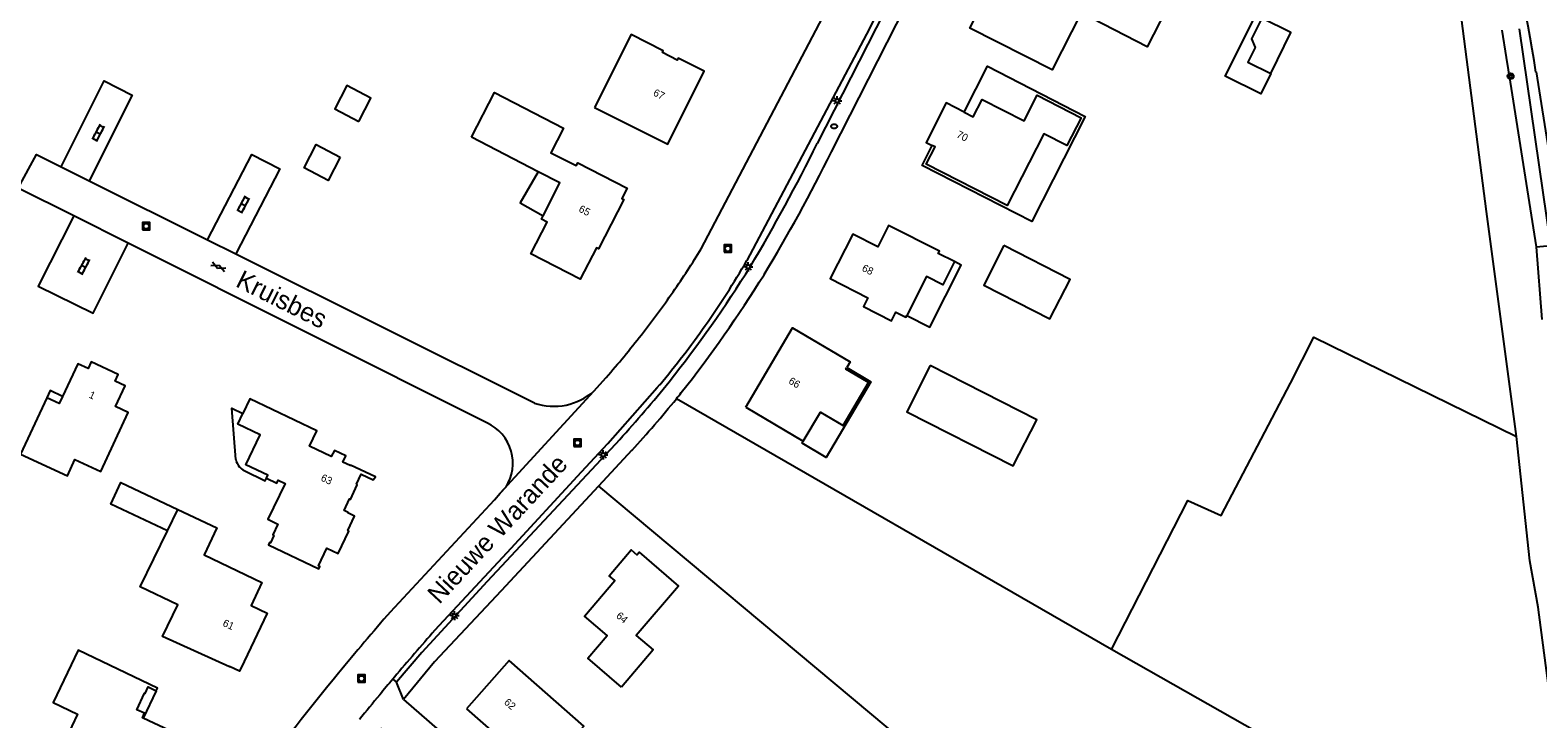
# Model space of a CAD drawing. Extents: x 136000 to 138005, y 398500 to 400500.
# Drawn here: x 137012.6 to 137215.7, y 400118.7 to 400211.5 of the extents above; entities that cross this region are included whole.
import ezdxf

# ---------------------------------------------------------------- set-up
doc = ezdxf.new("R2010")
doc.units = 0
for name, color, linetype in [('gg-anno-huisnummerreeks BGT', 7, 'Continuous'), ('gg-anno-openbare ruimte label', 7, 'Continuous'), ('gg-bbg-bijgebouw', 7, 'Continuous'), ('gg-bbg-hoofdgebouw', 7, 'Continuous'), ('gg-bbg-luifel en loopbrug', 7, 'Continuous'), ('gg-bbg-onder overbouw', 7, 'Continuous'), ('gg-bbg-pand overbouw', 7, 'Continuous'), ('gg-knt-bronhoudergrens', 7, 'Continuous'), ('gg-knt-verharding', 7, 'Continuous'), ('gg-knt-verharding nz', 7, 'Continuous'), ('gg-kntw-bovenkant insteek waterloop', 7, 'Continuous'), ('gt-grn-groengrens', 7, 'Continuous'), ('gt-grn-weggrens', 7, 'Continuous'), ('gt-symb-boom', 7, 'Continuous'), ('gt-symb-brandkraan', 7, 'Continuous'), ('gt-symb-gesloten verharding', 7, 'Continuous'), ('gt-symb-klinker verharding', 7, 'Continuous'), ('gt-symb-lichtmast', 7, 'Continuous'), ('gt-symb-rioolschacht', 7, 'Continuous')]:
    doc.layers.add(name, color=color, linetype=linetype)

# ---------------------------------------------------------------- blocks, each defined once
blk = doc.blocks.new('gt0-BOOM')
at = {"layer": 'gt-symb-boom'}
for radius in [0.4, 0.2]:
    blk.add_circle((0, 0), radius, dxfattribs=at)
blk = doc.blocks.new('gt0-LMAST')
at = {"layer": 'gt-symb-lichtmast'}
for p, q in [((-0.18, 0.17), (-0.45, 0.44)), ((-0.01, 0.25), (-0.01, 0.62)), ((0.17, 0.17), (0.44, 0.44)), ((-0.26, 0), (-0.63, 0)), ((-0.18, -0.18), (-0.45, -0.45)), ((-0.01, -0.25), (-0.01, -0.63)), ((0.44, -0.45), (0.17, -0.18)), ((0.24, 0), (0.62, 0))]:
    blk.add_line(p, q, dxfattribs=at)
blk.add_circle((-0.01, 0), 0.25, dxfattribs=at)
blk = doc.blocks.new('gt0-RS')
at = {"layer": 'gt-symb-rioolschacht'}
blk.add_lwpolyline([(-0.5, -0.5), (0.5, -0.5), (0.5, 0.5), (-0.5, 0.5)], close=True, dxfattribs=at)
blk.add_circle((0, 0), 0.375, dxfattribs=at)
blk = doc.blocks.new('gt0-BR')
at = {"layer": 'gt-symb-brandkraan'}
for centre, radius, start, end in [((-0.24, 0), 0.206, 107.5669, 252.4331), ((0.6, -2.66), 3, 106.892, 107.5669), ((0, -0.69), 0.938, 73.108, 106.892), ((-0.6, -2.66), 3, 72.4331, 73.108), ((0.24, 0), 0.206, 287.567, 72.4331), ((0.6, 2.66), 3, 252.4331, 253.108), ((0, 0.69), 0.938, 253.108, 286.8921), ((-0.6, 2.66), 3, 286.8921, 287.567)]:
    blk.add_arc(centre, radius, start, end, dxfattribs=at)
blk = doc.blocks.new('gt0-GESVH1')
at = {"layer": 'gt-symb-gesloten verharding'}
for p, q in [((-0.99, -0.26), (0.01, 0.24)), ((0.01, -0.26), (-0.99, 0.24)), ((0.01, 0.24), (1.01, -0.26)), ((1.01, 0.24), (0.01, -0.26))]:
    blk.add_line(p, q, dxfattribs=at)
blk = doc.blocks.new('gt0-KL1')
at = {"layer": 'gt-symb-klinker verharding'}
for p, q in [((-1.15, 0.3), (1.15, 0.3)), ((-1, -0.3), (-1, 0.3)), ((-0.5, 0.3), (-0.5, 0.45)), ((0, -0.3), (0, 0.3)), ((0.5, 0.3), (0.5, 0.45)), ((1, -0.3), (1, 0.3)), ((-1.15, -0.3), (1.15, -0.3)), ((-0.5, -0.45), (-0.5, -0.3)), ((0.5, -0.45), (0.5, -0.3))]:
    blk.add_line(p, q, dxfattribs=at)

msp = doc.modelspace()

# ---------------------------------------------------------------- linework, layer by layer
at = {"layer": 'gg-bbg-bijgebouw'}
for points in [[(137178.5, 400213.07), (137177.13, 400210.29), (137177.62, 400209.12), (137176.65, 400207.14), (137179.71, 400205.63)], [(137179.71, 400205.63), (137182.42, 400211.14), (137178.5, 400213.07)], [(137056.86, 400199.17), (137058.5, 400202.31), (137055.26, 400204), (137053.62, 400200.85), (137056.86, 400199.17)], [(137054.36, 400194.37), (137052.74, 400191.24), (137049.49, 400192.91), (137051.12, 400196.05), (137054.36, 400194.37)], [(137143.78, 400182.45), (137141.06, 400177.12), (137149.97, 400172.6), (137152.68, 400177.91), (137143.78, 400182.45)], [(137133.86, 400166.31), (137130.7, 400160.09), (137145.04, 400152.79), (137148.2, 400159.02), (137133.86, 400166.31)]]:
    msp.add_lwpolyline(points, dxfattribs=at)
at = {"layer": 'gg-bbg-hoofdgebouw'}
for p, q in [((137081.04, 400192.41), (137072.05, 400197.05)), ((137108.99, 400160.69), (137116.72, 400156.11)), ((137031.08, 400144.08), (137032.48, 400146.94))]:
    msp.add_line(p, q, dxfattribs=at)
for points in [[(137166.53, 400216), (137163.08, 400209.24), (137154.2, 400213.81), (137150.27, 400206.1), (137139.17, 400211.75), (137143.29, 400219.84), (137145.83, 400218.52)], [(137088.64, 400201.03), (137098.49, 400196.11), (137103.38, 400205.96), (137099.9, 400207.7), (137099.77, 400207.44), (137097.76, 400208.44), (137097.88, 400208.7), (137093.55, 400210.86), (137088.64, 400201.03)], [(137072.05, 400197.05), (137075.16, 400203.08), (137084.44, 400198.29), (137082.74, 400194.96), (137086.17, 400193.23), (137086.37, 400193.61), (137093.01, 400190.19), (137092.31, 400188.82), (137092.58, 400188.67), (137089.18, 400182.03), (137088.88, 400182.18), (137086.68, 400177.93), (137080.04, 400181.36), (137082.23, 400185.61), (137081.47, 400186.02), (137081.69, 400186.45)], [(137138.4, 400200.44), (137136.01, 400201.67), (137133.29, 400196.36), (137134.12, 400195.93)], [(137138.4, 400200.44), (137139.64, 400199.81), (137140.83, 400202.14), (137146.48, 400199.26), (137148.23, 400202.7), (137154.17, 400199.67), (137152.26, 400195.93), (137149.14, 400197.52), (137144.19, 400187.87), (137133.32, 400193.42), (137134.49, 400195.74), (137134.12, 400195.93)], [(137081.69, 400186.45), (137083.97, 400190.9), (137081.04, 400192.41)], [(137137.1, 400180.3), (137134.92, 400181.4), (137135.08, 400181.71), (137128.24, 400185.15), (137126.81, 400182.31), (137123.4, 400184), (137120.39, 400178.01), (137125.46, 400175.41), (137124.87, 400174.28), (137128.63, 400172.35), (137129.22, 400173.5), (137130.56, 400172.82), (137130.68, 400173.04)], [(137137.1, 400180.3), (137135.54, 400177.17), (137133.33, 400178.28), (137130.68, 400173.04)], [(137108.99, 400160.69), (137115.31, 400171.38), (137123.05, 400166.81), (137122.6, 400166.05)], [(137014.84, 400161.98), (137011.28, 400154.4), (137017.61, 400151.45), (137018.63, 400153.65), (137022.1, 400152.04), (137025.82, 400159.97), (137024.08, 400160.79), (137025.42, 400163.56), (137024.06, 400164.22), (137024.47, 400165.12), (137020.84, 400166.79), (137020.41, 400165.9), (137019, 400166.55), (137016.96, 400162.16)], [(137116.72, 400156.11), (137119.06, 400160.05), (137122.11, 400158.25), (137125.52, 400164.03), (137122.47, 400165.83), (137122.6, 400166.05)], [(137016.96, 400162.16), (137016.51, 400161.2), (137014.84, 400161.98)], [(137044.42, 400151.16), (137045.83, 400150.48), (137046.03, 400150.89), (137046.94, 400150.45), (137044.62, 400145.63), (137045.98, 400144.96), (137045.28, 400143.5), (137045.41, 400143.44), (137044.96, 400142.46), (137044.84, 400142.51), (137044.69, 400142.18), (137051.49, 400138.95), (137051.63, 400139.25), (137051.43, 400139.33), (137052.58, 400141.73), (137054.07, 400141.01), (137055.51, 400144.03), (137055.39, 400144.09), (137056.31, 400146.03), (137055.41, 400146.46), (137055.45, 400146.53), (137054.89, 400146.79), (137055.63, 400148.35), (137055.74, 400148.29), (137056.67, 400150.27), (137056.56, 400150.32), (137057.21, 400151.68), (137058.79, 400150.93), (137059.1, 400151.33), (137055.74, 400152.92), (137055.71, 400152.85), (137054.73, 400153.32), (137055.12, 400154.14), (137053.58, 400154.89), (137053.17, 400154.05), (137050.23, 400155.45), (137051.21, 400157.53), (137042.19, 400161.84), (137041.25, 400159.86)], [(137032.48, 400146.94), (137037.74, 400144.45), (137036.03, 400140.83), (137043.82, 400137.12), (137042.36, 400134.01), (137044.52, 400132.98), (137041.44, 400126.47), (137041.41, 400126.48), (137040.79, 400125.16), (137039.46, 400125.79), (137039.45, 400125.76), (137030.45, 400129.84), (137032.48, 400134.11), (137027.4, 400136.52), (137031.08, 400144.08)], [(137092.27, 400123.02), (137087.71, 400126.91), (137090.32, 400129.96), (137087.28, 400132.55), (137091.36, 400137.35), (137090.61, 400137.99), (137093.58, 400141.48), (137094.34, 400140.83), (137094.63, 400141.17), (137099.93, 400136.63), (137094.25, 400129.98), (137096.52, 400128.03), (137092.27, 400123.02)], [(137029.58, 400122.54), (137029.75, 400122.87), (137019.07, 400127.98), (137015.7, 400120.94), (137018.99, 400119.36), (137016.67, 400114.52), (137029.62, 400108.33), (137033.46, 400116.17), (137027.84, 400118.84)], [(137071.38, 400120.09), (137076.15, 400115.9), (137075.24, 400114.89), (137078.64, 400111.88), (137079.54, 400112.9), (137081.45, 400111.24), (137087.19, 400117.75), (137077.13, 400126.62), (137071.38, 400120.09)], [(137027.84, 400118.84), (137027.73, 400118.9), (137028.01, 400119.49), (137026.97, 400119.98), (137028.02, 400122.19), (137028.08, 400122.17), (137028.5, 400123.06), (137029.58, 400122.54)]]:
    msp.add_lwpolyline(points, dxfattribs=at)
at = {"layer": 'gg-bbg-luifel en loopbrug'}
msp.add_line((137029.58, 400122.54), (137027.84, 400118.84), dxfattribs=at)
for points in [[(137179.71, 400205.63), (137178.37, 400202.9), (137173.59, 400205.26), (137177.69, 400213.47), (137178.5, 400213.07)], [(137138.4, 400200.44), (137141.54, 400206.61), (137154.73, 400199.83), (137147.52, 400185.69), (137132.75, 400193.23), (137134.12, 400195.93)], [(137081.04, 400192.41), (137078.63, 400188.2), (137081.69, 400186.45)], [(137130.68, 400173.04), (137133.8, 400171.47), (137138.02, 400179.84), (137137.1, 400180.3)], [(137122.6, 400166.05), (137125.86, 400164.11), (137119.83, 400153.94), (137116.58, 400155.88), (137116.72, 400156.11)], [(137016.96, 400162.16), (137015.3, 400162.96), (137014.84, 400161.98)], [(137031.08, 400144.08), (137023.48, 400147.67), (137024.83, 400150.55), (137032.48, 400146.94)]]:
    msp.add_lwpolyline(points, dxfattribs=at)
at = {"layer": 'gg-bbg-onder overbouw'}
msp.add_lwpolyline([(137044.42, 400151.16), (137044.6, 400151.55), (137041.67, 400152.96), (137043.58, 400156.99), (137040.56, 400158.4), (137041.25, 400159.86)], dxfattribs=at)
at = {"layer": 'gg-bbg-pand overbouw'}
for points in [[(137040.3, 400153.68), (137039.75, 400160.57), (137041.25, 400159.86)], [(137041.44, 400152.16), (137044.26, 400150.81), (137044.42, 400151.16)]]:
    msp.add_lwpolyline(points, dxfattribs=at)
for centre, radius, start, end in [((137042.35, 400154.04), 2.08, 189.8786, 220.6065), ((137042.37, 400154.06), 2.11, 220.7811, 243.7912)]:
    msp.add_arc(centre, radius, start, end, dxfattribs=at)
at = {"layer": 'gg-knt-bronhoudergrens'}
for p, q in [((137158.26, 400128.08), (137099.65, 400161.85)), ((137221.19, 400092.48), (137158.26, 400128.08))]:
    msp.add_line(p, q, dxfattribs=at)
for points in [[(137158.26, 400128.08), (137168.55, 400148.14), (137173.03, 400146.12), (137182.4, 400163.92), (137185.5, 400170.14), (137212.81, 400156.77)], [(137089.16, 400150.07), (137162.17, 400089.03), (137133.53, 400035.79), (137095.9, 400050.88), (137076.14, 400057.69), (137066.6, 400042.97), (137066.59, 400039.94), (137062.87, 400033.3), (137054.8, 399999.55), (137054.33, 399997.02), (137053.94, 399995.58)]]:
    msp.add_lwpolyline(points, dxfattribs=at)
at = {"layer": 'gg-knt-verharding'}
for p, q in [((137016.79, 400193.07), (137020.57, 400191.18)), ((137020.57, 400191.18), (137036.49, 400183.24)), ((137025.82, 400182.78), (137018.47, 400186.45)), ((137036.49, 400183.24), (137040.32, 400181.33)), ((137074.13, 400158.61), (137025.82, 400182.78)), ((137040.32, 400181.33), (137080.52, 400161.27)), ((137088.53, 400162.86), (137090.2, 400164.71)), ((137097.06, 400163.34), (137097.41, 400163.74)), ((137093.65, 400154.9), (137089.16, 400150.07)), ((137075.93, 400149.12), (137076.7, 400149.99)), ((137061.68, 400124.37), (137061.44, 400124.09)), ((137061.44, 400124.09), (137061.93, 400123.68))]:
    msp.add_line(p, q, dxfattribs=at)
for points in [[(137102.99, 400182.04), (137120.34, 400214.99), (137136.28, 400246.14), (137145.44, 400264.08)], [(137150.02, 400258.05), (137131.09, 400220.7), (137118.62, 400196.19)], [(137145.87, 400251.48), (137142.4, 400244.69), (137125.25, 400210.91), (137109.14, 400180.44)], [(137149.18, 400251.51), (137132.99, 400219.61), (137120.52, 400195.07)], [(137215.45, 400205.83), (137217.27, 400194.48), (137217.67, 400191.48)], [(137016.79, 400193.07), (137022.55, 400204.66), (137026.35, 400202.71), (137020.57, 400191.18)], [(137018.47, 400186.45), (137010.98, 400190.2), (137013.45, 400194.73), (137016.79, 400193.07)], [(137036.49, 400183.24), (137042.45, 400194.74), (137046.23, 400192.81), (137040.32, 400181.33)], [(137018.47, 400186.45), (137013.7, 400177.01), (137021.1, 400173.35), (137025.82, 400182.78)], [(137086.86, 400152), (137090.4, 400155.83), (137097.06, 400163.34)], [(137092.03, 400156.37), (137074.18, 400137.22), (137065.38, 400127.68), (137061.93, 400123.68)], [(137067.12, 400130.67), (137076.85, 400141.16), (137086.86, 400152)], [(137061.15, 400133.17), (137075.17, 400148.25), (137075.93, 400149.12)], [(137089.16, 400150.07), (137076.06, 400135.97), (137067.09, 400126.42), (137062.91, 400121.35)], [(137062.91, 400121.35), (137100.94, 400088.28), (137114.74, 400090.47), (137132.32, 400075.64), (137121.8, 400063.58), (137059.85, 400117.48)]]:
    msp.add_lwpolyline(points, dxfattribs=at)
for centre, radius, start, end in [((136994.78, 400171.1), 223.38, 8.9434, 15.3636), ((136898.13, 400305.39), 246.05, 329.2714, 333.6535), ((136930.95, 400288.3), 211.26, 328.7013, 333.8133), ((137011.61, 400237.38), 106.83, 325.0881, 328.7996), ((136956.93, 400275.49), 180.28, 321.8391, 327.8892), ((137006.44, 400240.08), 118.76, 324.8539, 329.8569), ((136962.22, 400271.49), 175.82, 321.76, 328.0866), ((136988.88, 400253.21), 134.53, 322.0323, 325.0998), ((137006.38, 400240.11), 118.83, 320.0031, 324.8562), ((136988.82, 400253.19), 134.56, 318.8878, 322.0553), ((137083.17, 400168.92), 8.09, 281.5001, 311.4955), ((136924.36, 400307.41), 225.67, 317.986, 320.5763), ((136974.14, 400263.51), 161.52, 320.992, 321.3649), ((137083.17, 400168.92), 8.1, 250.9484, 281.5359), ((136983.82, 400255.72), 149.1, 317.4497, 320.9781), ((137071.64, 400153.17), 5.98, 15.6769, 65.3476), ((137071.64, 400153.17), 5.98, 327.854, 15.6919), ((137316.19, 399909.91), 338.96, 138.8021, 140.6333), ((137342.34, 399887.39), 367.33, 138.525, 139.8249), ((137389.23, 399850.06), 433.39, 140.6414, 143.0568), ((137346.47, 399883.99), 372.68, 139.8906, 140.31), ((137336.38, 399892.43), 359.52, 140.3182, 141.0058)]:
    msp.add_arc(centre, radius, start, end, dxfattribs=at)
at = {"layer": 'gg-knt-verharding nz'}
msp.add_line((137062.91, 400121.35), (137061.93, 400123.68), dxfattribs=at)
at = {"layer": 'gg-kntw-bovenkant insteek waterloop'}
for p, q in [((137210.85, 400211.46), (137211.43, 400207.78)), ((137211.43, 400207.78), (137211.95, 400204.46)), ((137211.95, 400204.46), (137215.45, 400182.31))]:
    msp.add_line(p, q, dxfattribs=at)
msp.add_lwpolyline([(137215.45, 400182.31), (137217.44, 400182.47), (137213.21, 400211.63)], dxfattribs=at)
at = {"layer": 'gt-grn-groengrens'}
for p, q in [((137212.81, 400156.77), (137208.8, 400187.04)), ((137215.45, 400182.31), (137216.23, 400172.52))]:
    msp.add_line(p, q, dxfattribs=at)
for points in [[(137208.8, 400187.04), (137205.26, 400214.13), (137206.36, 400214.27), (137203.86, 400226.47), (137203.37, 400228.5)], [(137221.19, 400092.48), (137215.75, 400133.77), (137214.64, 400140.02), (137212.81, 400156.77)]]:
    msp.add_lwpolyline(points, dxfattribs=at)
at = {"layer": 'gt-grn-weggrens'}
msp.add_line((137075.93, 400149.12), (137088.53, 400162.86), dxfattribs=at)

# ---------------------------------------------------------------- block references
at = {"layer": 'gt-symb-boom'}
msp.add_blockref('gt0-BOOM', (137212.03, 400205.26), dxfattribs=at)
at = {"layer": 'gt-symb-brandkraan'}
msp.add_blockref('gt0-BR', (137120.89, 400198.52), dxfattribs=at)
at = {"layer": 'gt-symb-gesloten verharding', "rotation": 155.86887479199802}
msp.add_blockref('gt0-GESVH1', (137037.96, 400179.58), dxfattribs=at)
at = {"layer": 'gt-symb-klinker verharding'}
for p, rotation in [((137021.75, 400197.65), -118.2309018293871), ((137041.3, 400187.99), -118.2309018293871), ((137019.8, 400179.7), -118.23090182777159)]:
    msp.add_blockref('gt0-KL1', p, dxfattribs=dict(at, rotation=rotation))
at = {"layer": 'gt-symb-lichtmast'}
for p in [(137121.33, 400201.95), (137109.35, 400179.6), (137089.8, 400154.3), (137069.75, 400132.64)]:
    msp.add_blockref('gt0-LMAST', p, dxfattribs=at)
at = {"layer": 'gt-symb-rioolschacht'}
for p in [(137028.24, 400185.07), (137106.57, 400182.06), (137086.34, 400155.91), (137057.23, 400124.17)]:
    msp.add_blockref('gt0-RS', p, dxfattribs=at)

# ---------------------------------------------------------------- texts
at = {"layer": 'gg-anno-huisnummerreeks BGT'}
for s, rotation, p in [('67', 333.6, (137096.43, 400202.72)), ('70', 332.9, (137137.29, 400197.1)), ('65', 332.9, (137086.4, 400187.08)), ('68', 333.3, (137124.55, 400179.11)), ('66', 329.4, (137114.67, 400163.96)), ('1', 335.2, (137020.42, 400162.03)), ('63', 334.8, (137051.66, 400150.86)), ('61', 334.7, (137038.44, 400131.31)), ('64', 319.6, (137091.45, 400132.48)), ('62', 318.6, (137076.35, 400120.85))]:
    msp.add_text(s, height=1, rotation=rotation, dxfattribs=at).set_placement(p)
at = {"layer": 'gg-anno-openbare ruimte label'}
for s, rotation, p in [('Kruisbes', 333.5, (137040.14, 400177.02)), ('Nieuwe Warande', 47.1, (137067.72, 400134.09))]:
    msp.add_text(s, height=2.5, rotation=rotation, dxfattribs=at).set_placement(p)

doc.saveas('drawing.dxf')
